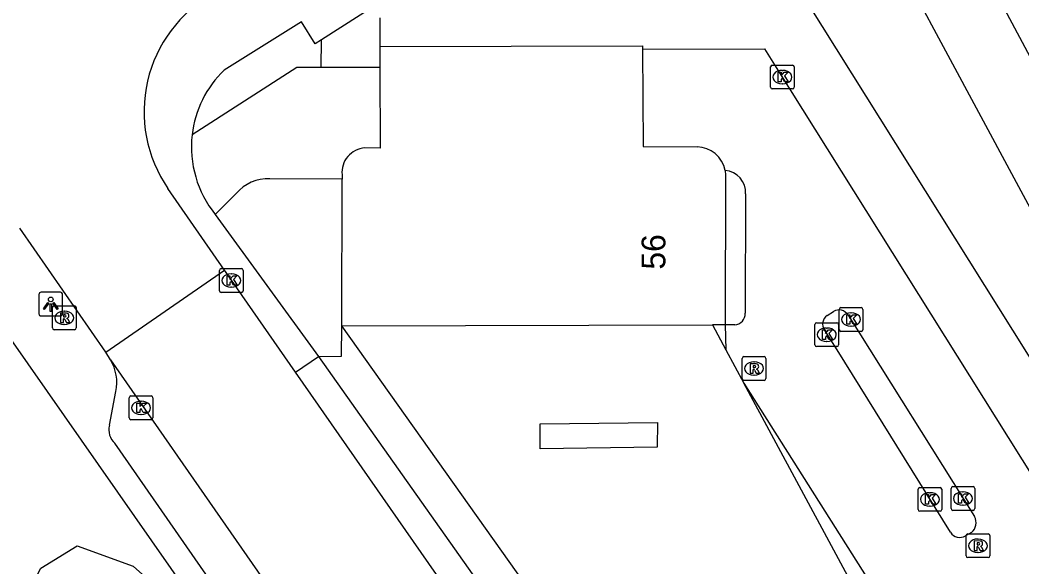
# Model space of a CAD drawing. Extents: x 159353 to 160616, y 385893 to 387321.
# Drawn here: x 159922.1 to 159964.26, y 386173.99 to 386197 of the extents above; entities that cross this region are included whole.
import ezdxf

# ---------------------------------------------------------------- set-up
doc = ezdxf.new("R2010")
doc.units = 0
for name, color, linetype in [('IMGEO_Fietspad_gesloten', 7, 'Continuous'), ('IMGEO_Groenvoorziening', 7, 'Continuous'), ('IMGEO_Kolk', 7, 'Continuous'), ('IMGEO_Lichtpunt', 7, 'Continuous'), ('IMGEO_Muur', 7, 'Continuous'), ('IMGEO_Pand', 7, 'Continuous'), ('IMGEO_Pand_nummerreeks', 7, 'Continuous'), ('IMGEO_Rijbaan_lokaal_open', 7, 'Continuous'), ('IMGEO_Rioolput', 7, 'Continuous'), ('IMGEO_Voetpad_open', 7, 'Continuous')]:
    doc.layers.add(name, color=color, linetype=linetype)

msp = doc.modelspace()

# ---------------------------------------------------------------- linework, layer by layer
at = {"layer": 'IMGEO_Fietspad_gesloten'}
for points in [[(159954.008, 386208.8), (159966.698, 386185.204), (159971.881, 386175.298), (159972.146, 386175.172)], [(159974.924, 386176.353), (159972.079, 386181.464), (159959.745, 386204.565)]]:
    msp.add_lwpolyline(points, dxfattribs=at)
at = {"layer": 'IMGEO_Groenvoorziening'}
msp.add_lwpolyline([(159927.684, 386167.388), (159924.272, 386168.908), (159922.898, 386170.37), (159922.113, 386172.293), (159922.976, 386173.942), (159924.506, 386174.884), (159926.86, 386174.02), (159928.9, 386172.215), (159929.724, 386169.782), (159928.821, 386167.898), (159927.684, 386167.388)], dxfattribs=at)
at = {"layer": 'IMGEO_Kolk'}
for p, q in [((159953.684, 386194.174), (159953.684, 386195.026)), ((159953.759, 386195.1), (159954.611, 386195.1)), ((159954.172, 386194.88), (159954.197, 386194.88)), ((159954.685, 386195.026), (159954.685, 386194.174)), ((159954.195, 386194.32), (159954.17, 386194.32)), ((159954.611, 386194.1), (159953.759, 386194.1)), ((159930.495, 386185.614), (159930.495, 386186.466)), ((159930.57, 386186.54), (159931.422, 386186.54)), ((159930.983, 386186.32), (159931.008, 386186.32)), ((159931.496, 386186.466), (159931.496, 386185.614)), ((159931.422, 386185.54), (159930.57, 386185.54)), ((159931.006, 386185.76), (159930.981, 386185.76)), ((159956.571, 386183.973), (159956.571, 386184.825)), ((159956.646, 386184.899), (159957.498, 386184.899)), ((159957.059, 386184.679), (159957.084, 386184.679)), ((159957.572, 386184.825), (159957.572, 386183.973)), ((159955.55, 386183.336), (159955.55, 386184.188)), ((159955.625, 386184.262), (159956.477, 386184.262)), ((159956.551, 386184.188), (159956.551, 386183.336)), ((159956.038, 386184.042), (159956.063, 386184.042)), ((159957.498, 386183.899), (159956.646, 386183.899)), ((159957.082, 386184.119), (159957.057, 386184.119)), ((159956.061, 386183.482), (159956.036, 386183.482)), ((159956.477, 386183.262), (159955.625, 386183.262)), ((159926.697, 386180.26), (159926.697, 386181.112)), ((159926.772, 386181.186), (159927.624, 386181.186)), ((159927.185, 386180.966), (159927.21, 386180.966)), ((159927.698, 386181.112), (159927.698, 386180.26)), ((159927.208, 386180.406), (159927.183, 386180.406)), ((159927.624, 386180.186), (159926.772, 386180.186)), ((159959.89, 386176.408), (159959.89, 386177.26)), ((159959.965, 386177.334), (159960.817, 386177.334)), ((159960.378, 386177.114), (159960.403, 386177.114)), ((159960.891, 386177.26), (159960.891, 386176.408)), ((159961.279, 386176.445), (159961.279, 386177.297)), ((159961.354, 386177.371), (159962.206, 386177.371)), ((159961.767, 386177.151), (159961.792, 386177.151)), ((159962.28, 386177.297), (159962.28, 386176.445)), ((159961.79, 386176.591), (159961.765, 386176.591)), ((159960.817, 386176.334), (159959.965, 386176.334)), ((159960.401, 386176.554), (159960.376, 386176.554)), ((159962.206, 386176.371), (159961.354, 386176.371))]:
    msp.add_line(p, q, dxfattribs=at)
for points in [[(159953.684, 386194.174), (159953.684, 386195.026)], [(159953.759, 386195.1), (159954.611, 386195.1)], [(159954.005, 386194.8), (159954.128, 386194.8), (159954.128, 386194.649), (159954.258, 386194.8), (159954.422, 386194.8), (159954.276, 386194.649), (159954.429, 386194.4), (159954.277, 386194.4), (159954.192, 386194.564), (159954.128, 386194.497), (159954.128, 386194.4), (159954.005, 386194.4), (159954.005, 386194.8)], [(159954.685, 386195.026), (159954.685, 386194.174)], [(159954.611, 386194.1), (159953.759, 386194.1)], [(159930.495, 386185.614), (159930.495, 386186.466)], [(159930.57, 386186.54), (159931.422, 386186.54)], [(159931.496, 386186.466), (159931.496, 386185.614)], [(159930.816, 386186.24), (159930.939, 386186.24), (159930.939, 386186.089), (159931.069, 386186.24), (159931.233, 386186.24), (159931.087, 386186.089), (159931.24, 386185.84), (159931.088, 386185.84), (159931.003, 386186.004), (159930.939, 386185.937), (159930.939, 386185.84), (159930.816, 386185.84), (159930.816, 386186.24)], [(159931.422, 386185.54), (159930.57, 386185.54)], [(159956.571, 386183.973), (159956.571, 386184.825)], [(159956.646, 386184.899), (159957.498, 386184.899)], [(159956.892, 386184.599), (159957.015, 386184.599), (159957.015, 386184.448), (159957.145, 386184.599), (159957.309, 386184.599), (159957.163, 386184.448), (159957.316, 386184.199), (159957.164, 386184.199), (159957.079, 386184.363), (159957.015, 386184.296), (159957.015, 386184.199), (159956.892, 386184.199), (159956.892, 386184.599)], [(159957.572, 386184.825), (159957.572, 386183.973)], [(159955.55, 386183.336), (159955.55, 386184.188)], [(159955.625, 386184.262), (159956.477, 386184.262)], [(159956.551, 386184.188), (159956.551, 386183.336)], [(159955.871, 386183.962), (159955.994, 386183.962), (159955.994, 386183.811), (159956.124, 386183.962), (159956.288, 386183.962), (159956.142, 386183.811), (159956.295, 386183.562), (159956.143, 386183.562), (159956.058, 386183.726), (159955.994, 386183.659), (159955.994, 386183.562), (159955.871, 386183.562), (159955.871, 386183.962)], [(159957.498, 386183.899), (159956.646, 386183.899)], [(159956.477, 386183.262), (159955.625, 386183.262)], [(159926.697, 386180.26), (159926.697, 386181.112)], [(159926.772, 386181.186), (159927.624, 386181.186)], [(159927.018, 386180.886), (159927.141, 386180.886), (159927.141, 386180.735), (159927.271, 386180.886), (159927.435, 386180.886), (159927.289, 386180.735), (159927.442, 386180.486), (159927.29, 386180.486), (159927.205, 386180.65), (159927.141, 386180.583), (159927.141, 386180.486), (159927.018, 386180.486), (159927.018, 386180.886)], [(159927.698, 386181.112), (159927.698, 386180.26)], [(159927.624, 386180.186), (159926.772, 386180.186)], [(159959.89, 386176.408), (159959.89, 386177.26)], [(159959.965, 386177.334), (159960.817, 386177.334)], [(159960.211, 386177.034), (159960.334, 386177.034), (159960.334, 386176.883), (159960.464, 386177.034), (159960.628, 386177.034), (159960.482, 386176.883), (159960.635, 386176.634), (159960.483, 386176.634), (159960.398, 386176.798), (159960.334, 386176.731), (159960.334, 386176.634), (159960.211, 386176.634), (159960.211, 386177.034)], [(159960.891, 386177.26), (159960.891, 386176.408)], [(159961.279, 386176.445), (159961.279, 386177.297)], [(159961.354, 386177.371), (159962.206, 386177.371)], [(159961.6, 386177.071), (159961.723, 386177.071), (159961.723, 386176.92), (159961.853, 386177.071), (159962.017, 386177.071), (159961.871, 386176.92), (159962.024, 386176.671), (159961.872, 386176.671), (159961.787, 386176.835), (159961.723, 386176.768), (159961.723, 386176.671), (159961.6, 386176.671), (159961.6, 386177.071)], [(159962.28, 386177.297), (159962.28, 386176.445)], [(159960.817, 386176.334), (159959.965, 386176.334)], [(159962.206, 386176.371), (159961.354, 386176.371)]]:
    msp.add_lwpolyline(points, dxfattribs=at)
for centre, start, end in [((159953.761, 386195.024), 91.552, 178.448), ((159953.761, 386195.024), 91.552, 178.448), ((159954.609, 386195.024), 1.552, 88.448), ((159954.609, 386195.024), 1.552, 88.448), ((159953.761, 386194.176), 181.552, 268.448), ((159953.761, 386194.176), 181.552, 268.448), ((159954.609, 386194.176), 271.552, 358.448), ((159954.609, 386194.176), 271.552, 358.448), ((159930.572, 386186.464), 91.552, 178.448), ((159930.572, 386186.464), 91.552, 178.448), ((159931.42, 386186.464), 1.552, 88.448), ((159931.42, 386186.464), 1.552, 88.448), ((159930.572, 386185.616), 181.552, 268.448), ((159930.572, 386185.616), 181.552, 268.448), ((159931.42, 386185.616), 271.552, 358.448), ((159931.42, 386185.616), 271.552, 358.448), ((159956.648, 386184.823), 91.552, 178.448), ((159956.648, 386184.823), 91.552, 178.448), ((159957.496, 386184.823), 1.552, 88.448), ((159957.496, 386184.823), 1.552, 88.448), ((159955.627, 386184.186), 91.552, 178.448), ((159955.627, 386184.186), 91.552, 178.448), ((159956.475, 386184.186), 1.552, 88.448), ((159956.475, 386184.186), 1.552, 88.448), ((159956.648, 386183.975), 181.552, 268.448), ((159956.648, 386183.975), 181.552, 268.448), ((159957.496, 386183.975), 271.552, 358.448), ((159957.496, 386183.975), 271.552, 358.448), ((159955.627, 386183.338), 181.552, 268.448), ((159955.627, 386183.338), 181.552, 268.448), ((159956.475, 386183.338), 271.552, 358.448), ((159956.475, 386183.338), 271.552, 358.448), ((159926.774, 386181.11), 91.552, 178.448), ((159926.774, 386181.11), 91.552, 178.448), ((159927.622, 386181.11), 1.552, 88.448), ((159927.622, 386181.11), 1.552, 88.448), ((159926.774, 386180.262), 181.552, 268.448), ((159926.774, 386180.262), 181.552, 268.448), ((159927.622, 386180.262), 271.552, 358.448), ((159927.622, 386180.262), 271.552, 358.448), ((159959.967, 386177.258), 91.552, 178.448), ((159959.967, 386177.258), 91.552, 178.448), ((159960.815, 386177.258), 1.552, 88.448), ((159960.815, 386177.258), 1.552, 88.448), ((159961.356, 386177.295), 91.552, 178.448), ((159961.356, 386177.295), 91.552, 178.448), ((159962.204, 386177.295), 1.552, 88.448), ((159962.204, 386177.295), 1.552, 88.448), ((159959.967, 386176.41), 181.552, 268.448), ((159959.967, 386176.41), 181.552, 268.448), ((159960.815, 386176.41), 271.552, 358.448), ((159960.815, 386176.41), 271.552, 358.448), ((159961.356, 386176.447), 181.552, 268.448), ((159961.356, 386176.447), 181.552, 268.448), ((159962.204, 386176.447), 271.552, 358.448), ((159962.204, 386176.447), 271.552, 358.448)]:
    msp.add_arc(centre, 0.0765, start, end, dxfattribs=at)
for centre, major_axis, ratio, start_param, end_param in [((159954.171, 386194.6), (-0.387, 0.002), 0.722429, 4.712389, 7.853982), ((159954.196, 386194.6), (-0.39, 0.002), 0.717154, 1.570796, 4.712389), ((159930.982, 386186.04), (-0.387, 0.002), 0.722429, 4.712389, 7.853982), ((159931.007, 386186.04), (-0.39, 0.002), 0.717154, 1.570796, 4.712389), ((159957.058, 386184.399), (-0.387, 0.002), 0.722429, 4.712389, 7.853982), ((159957.083, 386184.399), (-0.39, 0.002), 0.717154, 1.570796, 4.712389), ((159956.037, 386183.762), (-0.387, 0.002), 0.722429, 4.712389, 7.853982), ((159956.062, 386183.762), (-0.39, 0.002), 0.717154, 1.570796, 4.712389), ((159927.184, 386180.686), (-0.387, 0.002), 0.722429, 4.712389, 7.853982), ((159927.209, 386180.686), (-0.39, 0.002), 0.717154, 1.570796, 4.712389), ((159960.377, 386176.834), (-0.387, 0.002), 0.722429, 4.712389, 7.853982), ((159960.402, 386176.834), (-0.39, 0.002), 0.717154, 1.570796, 4.712389), ((159961.766, 386176.871), (-0.387, 0.002), 0.722429, 4.712389, 7.853982), ((159961.791, 386176.871), (-0.39, 0.002), 0.717154, 1.570796, 4.712389)]:
    msp.add_ellipse(centre, major_axis=major_axis, ratio=ratio, start_param=start_param, end_param=end_param, dxfattribs=at)
at = {"layer": 'IMGEO_Lichtpunt'}
for p, q in [((159922.899, 386185.45), (159922.899, 386184.643)), ((159922.899, 386185.45), (159922.899, 386184.643)), ((159923.801, 386185.545), (159922.993, 386185.545)), ((159923.801, 386185.545), (159922.993, 386185.545)), ((159923.895, 386184.643), (159923.895, 386185.45)), ((159923.895, 386184.643), (159923.895, 386185.45)), ((159922.993, 386184.549), (159923.801, 386184.549)), ((159922.993, 386184.549), (159923.801, 386184.549))]:
    msp.add_line(p, q, dxfattribs=at)
for points in [[(159923.273, 386185.114), (159923.312, 386185.086), (159923.124, 386184.824), (159923.086, 386184.851), (159923.273, 386185.114)], [(159923.375, 386185.066), (159923.422, 386185.066), (159923.422, 386184.744), (159923.375, 386184.744), (159923.375, 386185.066)], [(159923.485, 386185.086), (159923.523, 386185.113), (159923.71, 386184.851), (159923.671, 386184.823), (159923.485, 386185.086)]]:
    msp.add_lwpolyline(points, dxfattribs=at)
msp.add_circle((159923.398, 386185.248), 0.0994, dxfattribs=at)
for centre, start, end in [((159922.993, 386185.45), 90, 180), ((159922.993, 386185.45), 90, 180), ((159923.801, 386185.45), 0, 90), ((159923.801, 386185.45), 0, 90), ((159922.993, 386184.643), 180, 270), ((159922.993, 386184.643), 180, 270), ((159923.801, 386184.643), 270, 0), ((159923.801, 386184.643), 270, 360)]:
    msp.add_arc(centre, 0.0946, start, end, dxfattribs=at)
at = {"layer": 'IMGEO_Muur'}
msp.add_lwpolyline([(159943.985, 386178.962), (159943.995, 386180.018), (159948.923, 386180.072), (159948.921, 386179.026), (159943.985, 386178.962)], dxfattribs=at)
at = {"layer": 'IMGEO_Pand'}
for points in [[(159937.241, 386195.888), (159948.301, 386195.916), (159948.302, 386195.777)], [(159937.241, 386195.888), (159937.243, 386195.002)], [(159948.302, 386195.777), (159948.327, 386191.675), (159950.592, 386191.66)], [(159937.243, 386195.002), (159937.252, 386191.613), (159936.613, 386191.617)], [(159935.653, 386190.494), (159935.653, 386190.305)], [(159951.769, 386190.674), (159951.787, 386190.468), (159951.771, 386184.172)], [(159935.64, 386184.131), (159935.653, 386190.305)], [(159935.64, 386184.131), (159951.243, 386184.171)], [(159951.771, 386184.172), (159951.243, 386184.171)]]:
    msp.add_lwpolyline(points, dxfattribs=at)
for centre, radius, start, end in [((159936.68, 386190.588), 1.031, 93.7154, 185.2335), ((159950.593, 386190.465), 1.195, 10.0609, 90.0318)]:
    msp.add_arc(centre, radius, start, end, dxfattribs=at)
at = {"layer": 'IMGEO_Rijbaan_lokaal_open'}
for points in [[(159948.302, 386195.777), (159953.433, 386195.79), (159953.922, 386195.009), (159970.778, 386168.123), (159968.49, 386166.861), (159968.392, 386166.807)], [(159934.779, 386195.007), (159934.529, 386195.007), (159933.751, 386195.008), (159929.346, 386192.167)], [(159937.243, 386195.002), (159934.779, 386195.007)], [(159935.653, 386190.305), (159932.615, 386190.316)], [(159930.707, 386186.476), (159928.33, 386189.912)], [(159931.203, 386189.699), (159930.322, 386188.824)], [(159952.635, 386189.686), (159952.622, 386184.667)], [(159930.322, 386188.824), (159934.663, 386182.851)], [(159925.722, 386183.022), (159922.098, 386188.248)], [(159925.722, 386183.022), (159930.707, 386186.476)], [(159933.698, 386182.179), (159930.774, 386186.378), (159930.707, 386186.476)], [(159956.069, 386184.57), (159956.331, 386184.741)], [(159951.243, 386184.171), (159951.806, 386183.127)], [(159952.181, 386184.174), (159951.771, 386184.172)], [(159951.771, 386184.172), (159951.806, 386183.127)], [(159956.945, 386184.583), (159962.272, 386176.109)], [(159934.663, 386182.851), (159935.638, 386182.854), (159935.64, 386184.131)], [(159950.418, 386163.332), (159935.64, 386184.131)], [(159956.485, 386183.125), (159955.95, 386183.96)], [(159925.909, 386182.701), (159925.722, 386183.022)], [(159951.806, 386183.127), (159952.562, 386181.725)], [(159961.26, 386175.449), (159956.485, 386183.125)], [(159925.909, 386182.701), (159941.775, 386159.906)], [(159934.663, 386182.851), (159943.907, 386169.776), (159944.906, 386169.496)], [(159943.298, 386168.4), (159933.698, 386182.179)], [(159952.562, 386181.725), (159963.651, 386164.192)], [(159962.369, 386163.539), (159952.562, 386181.725)], [(159962.145, 386175.442), (159961.883, 386175.306)]]:
    msp.add_lwpolyline(points, dxfattribs=at)
for centre, radius, start, end in [((159933.018, 386193.144), 5.694, 119.3959, 214.5842), ((159933.799, 386191.653), 4.482, 173.4149, 219.1358), ((159951.699, 386189.739), 0.938, 356.7608, 85.7096), ((159932.515, 386188.622), 1.697, 86.6069, 140.6008), ((159952.137, 386184.657), 0.485, 275.1683, 1.2049), ((159956.558, 386184.351), 0.452, 30.973, 120.1654), ((159956.321, 386184.204), 0.444, 124.5684, 213.3541), ((159961.78, 386175.857), 0.553, 311.339, 27.1003), ((159961.64, 386175.677), 0.444, 210.9806, 303.1645)]:
    msp.add_arc(centre, radius, start, end, dxfattribs=at)
at = {"layer": 'IMGEO_Rioolput'}
for p, q in [((159923.467, 386184.047), (159923.467, 386184.899)), ((159923.542, 386184.973), (159924.394, 386184.973)), ((159923.955, 386184.753), (159923.98, 386184.753)), ((159924.468, 386184.899), (159924.468, 386184.047)), ((159923.978, 386184.193), (159923.953, 386184.193)), ((159924.394, 386183.973), (159923.542, 386183.973)), ((159952.49, 386181.913), (159952.49, 386182.765)), ((159952.565, 386182.839), (159953.417, 386182.839)), ((159952.978, 386182.619), (159953.003, 386182.619)), ((159953.491, 386182.765), (159953.491, 386181.913)), ((159953.001, 386182.059), (159952.976, 386182.059)), ((159953.417, 386181.839), (159952.565, 386181.839)), ((159961.914, 386174.457), (159961.914, 386175.309)), ((159961.989, 386175.383), (159962.841, 386175.383)), ((159962.915, 386175.309), (159962.915, 386174.457)), ((159962.402, 386175.163), (159962.427, 386175.163)), ((159962.425, 386174.603), (159962.4, 386174.603)), ((159962.841, 386174.383), (159961.989, 386174.383))]:
    msp.add_line(p, q, dxfattribs=at)
for points in [[(159923.467, 386184.047), (159923.467, 386184.899)], [(159923.542, 386184.973), (159924.394, 386184.973)], [(159924.056, 386184.671), (159923.804, 386184.673), (159923.804, 386184.273)], [(159923.982, 386184.592), (159923.928, 386184.592), (159923.928, 386184.511)], [(159924.468, 386184.899), (159924.468, 386184.047)], [(159923.804, 386184.273), (159923.928, 386184.273), (159923.928, 386184.435), (159923.939, 386184.435)], [(159923.928, 386184.511), (159923.98, 386184.511)], [(159923.986, 386184.406), (159924.057, 386184.273), (159924.197, 386184.273), (159924.132, 386184.399)], [(159924.394, 386183.973), (159923.542, 386183.973)], [(159952.49, 386181.913), (159952.49, 386182.765)], [(159952.565, 386182.839), (159953.417, 386182.839)], [(159953.079, 386182.537), (159952.827, 386182.539), (159952.827, 386182.139)], [(159953.491, 386182.765), (159953.491, 386181.913)], [(159952.827, 386182.139), (159952.951, 386182.139), (159952.951, 386182.301), (159952.962, 386182.301)], [(159953.005, 386182.458), (159952.951, 386182.458), (159952.951, 386182.377)], [(159952.951, 386182.377), (159953.003, 386182.377)], [(159953.009, 386182.272), (159953.08, 386182.139), (159953.22, 386182.139), (159953.155, 386182.265)], [(159953.417, 386181.839), (159952.565, 386181.839)], [(159961.914, 386174.457), (159961.914, 386175.309)], [(159961.989, 386175.383), (159962.841, 386175.383)], [(159962.915, 386175.309), (159962.915, 386174.457)], [(159962.503, 386175.081), (159962.251, 386175.083), (159962.251, 386174.683)], [(159962.429, 386175.002), (159962.375, 386175.002), (159962.375, 386174.921)], [(159962.375, 386174.921), (159962.427, 386174.921)], [(159962.251, 386174.683), (159962.375, 386174.683), (159962.375, 386174.845), (159962.386, 386174.845)], [(159962.433, 386174.816), (159962.504, 386174.683), (159962.644, 386174.683), (159962.579, 386174.809)], [(159962.841, 386174.383), (159961.989, 386174.383)]]:
    msp.add_lwpolyline(points, dxfattribs=at)
for centre, radius, start, end in [((159923.544, 386184.897), 0.0765, 91.552, 178.448), ((159923.544, 386184.897), 0.0765, 91.552, 178.448), ((159923.988, 386184.496), 0.0964, 77.0061, 93.1865), ((159924.002, 386184.553), 0.0378, 276.6634, 79.6772), ((159924.055, 386184.561), 0.109, 350.3612, 89.416), ((159924.392, 386184.897), 0.0765, 1.552, 88.448), ((159924.392, 386184.897), 0.0765, 1.552, 88.448), ((159923.938, 386184.382), 0.0533, 26.0293, 88.6989), ((159923.964, 386184.7), 0.19, 274.7715, 282.9687), ((159924.053, 386184.561), 0.112, 277.5842, 350.9817), ((159924.037, 386184.346), 0.108, 29.5134, 73.7905), ((159923.544, 386184.049), 0.0765, 181.552, 268.448), ((159923.544, 386184.049), 0.0765, 181.552, 268.448), ((159924.392, 386184.049), 0.0765, 271.552, 358.448), ((159924.392, 386184.049), 0.0765, 271.552, 358.448), ((159952.567, 386182.763), 0.0765, 91.552, 178.448), ((159952.567, 386182.763), 0.0765, 91.552, 178.448), ((159953.078, 386182.427), 0.109, 350.3612, 89.416), ((159953.415, 386182.763), 0.0765, 1.552, 88.448), ((159953.415, 386182.763), 0.0765, 1.552, 88.448), ((159952.961, 386182.248), 0.0533, 26.0293, 88.6989), ((159952.987, 386182.566), 0.19, 274.7715, 282.9687), ((159953.011, 386182.362), 0.0964, 77.0061, 93.1865), ((159953.025, 386182.419), 0.0378, 276.6634, 79.6772), ((159953.076, 386182.427), 0.112, 277.5842, 350.9817), ((159953.06, 386182.212), 0.108, 29.5134, 73.7905), ((159952.567, 386181.915), 0.0765, 181.552, 268.448), ((159952.567, 386181.915), 0.0765, 181.552, 268.448), ((159953.415, 386181.915), 0.0765, 271.552, 358.448), ((159953.415, 386181.915), 0.0765, 271.552, 358.448), ((159961.991, 386175.307), 0.0765, 91.552, 178.448), ((159961.991, 386175.307), 0.0765, 91.552, 178.448), ((159962.839, 386175.307), 0.0765, 1.552, 88.448), ((159962.839, 386175.307), 0.0765, 1.552, 88.448), ((159962.411, 386175.11), 0.19, 274.7715, 282.9687), ((159962.435, 386174.906), 0.0964, 77.0061, 93.1865), ((159962.449, 386174.963), 0.0378, 276.6634, 79.6772), ((159962.502, 386174.971), 0.109, 350.3612, 89.416), ((159962.5, 386174.971), 0.112, 277.5842, 350.9817), ((159962.385, 386174.792), 0.0533, 26.0293, 88.6989), ((159962.484, 386174.756), 0.108, 29.5134, 73.7905), ((159961.991, 386174.459), 0.0765, 181.552, 268.448), ((159961.991, 386174.459), 0.0765, 181.552, 268.448), ((159962.839, 386174.459), 0.0765, 271.552, 358.448), ((159962.839, 386174.459), 0.0765, 271.552, 358.448)]:
    msp.add_arc(centre, radius, start, end, dxfattribs=at)
for centre, major_axis, ratio, start_param, end_param in [((159923.954, 386184.473), (-0.387, 0.002), 0.722429, 4.712389, 7.853982), ((159923.979, 386184.473), (-0.39, 0.002), 0.717154, 1.570796, 4.712389), ((159952.977, 386182.339), (-0.387, 0.002), 0.722429, 4.712389, 7.853982), ((159953.002, 386182.339), (-0.39, 0.002), 0.717154, 1.570796, 4.712389), ((159962.401, 386174.883), (-0.387, 0.002), 0.722429, 4.712389, 7.853982), ((159962.426, 386174.883), (-0.39, 0.002), 0.717154, 1.570796, 4.712389)]:
    msp.add_ellipse(centre, major_axis=major_axis, ratio=ratio, start_param=start_param, end_param=end_param, dxfattribs=at)
at = {"layer": 'IMGEO_Voetpad_open'}
for points in [[(159970.119, 386174.001), (159950.884, 386204.701), (159951.669, 386205.163), (159950.689, 386206.75), (159954.008, 386208.8)], [(159937.236, 386197.72), (159934.79, 386196.164)], [(159934.79, 386196.164), (159934.53, 386195.999), (159933.949, 386196.928), (159930.699, 386194.894)], [(159937.238, 386197.088), (159937.241, 386195.888)], [(159934.779, 386195.007), (159934.79, 386196.164)], [(159915.414, 386187.292), (159919.465, 386186.776), (159936.608, 386162.243), (159937.142, 386161.478), (159940.626, 386156.491), (159940.19, 386155.797), (159939.355, 386154.471), (159904.863, 386175.937)], [(159933.698, 386182.179), (159934.663, 386182.851)], [(159925.867, 386179.954), (159926.139, 386181.374)], [(159940.156, 386158.949), (159926.092, 386179.192)]]:
    msp.add_lwpolyline(points, dxfattribs=at)
for centre, radius, start, end in [((159933.786, 386191.663), 4.469, 133.6975, 173.5259), ((159924.355, 386181.748), 1.822, 348.1476, 31.5184), ((159926.615, 386179.761), 0.773, 165.507, 227.3942)]:
    msp.add_arc(centre, radius, start, end, dxfattribs=at)

# ---------------------------------------------------------------- texts
at = {"layer": 'IMGEO_Pand_nummerreeks'}
msp.add_text('56', height=1, rotation=89.8544, dxfattribs=at).set_placement((159949.257, 386186.5))

doc.saveas('drawing.dxf')
